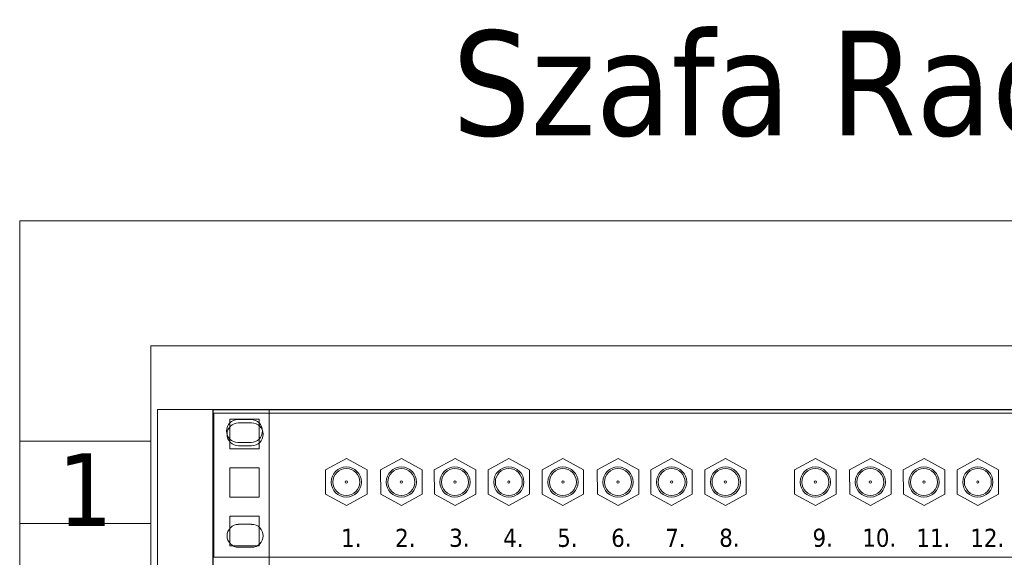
# Model space of a CAD drawing. Header units: millimetres. Extents: x 262469 to 275208, y -32539 to 9411.
# Tile 398 of 428: x 268023 to 268158, y -6541 to -6467. Entities that reach past the tile are written whole.
import ezdxf
from ezdxf.enums import TextEntityAlignment as Align

# ---------------------------------------------------------------- set-up
doc = ezdxf.new("R2010")
doc.units = ezdxf.units.MM
doc.header["$LTSCALE"] = 100
doc.layers.get('0').update_dxf_attribs({"color": 8})
doc.layers.add('$ IE_TELETECHNIKA', color=5, linetype='Continuous', lineweight=30)
doc.layers.add('MMC', color=8, linetype='Continuous', lineweight=5)
doc.styles.add('TAHOMA', font='tahoma.ttf', dxfattribs={"width": 0.85})

# ---------------------------------------------------------------- blocks, each defined once
blk = doc.blocks.new('5_9069')
at = {"color": 7, "linetype": 'Continuous', "lineweight": 0}
for p, q in [((0.898, 1.198), (1.377, 1.198)), ((1.377, 0.359), (0.898, 0.359))]:
    blk.add_line(p, q, dxfattribs=at)
for centre, start, end in [((0.898, 0.778), 90, 180), ((1.377, 0.778), 0, 90), ((0.898, 0.778), 180, 270), ((1.377, 0.778), 270, 0)]:
    blk.add_arc(centre, 0.419, start, end, dxfattribs=at)
blk = doc.blocks.new('5_9068')
blk.add_blockref('5_9069', (0, 0))
blk = doc.blocks.new('5_9071')
at = {"color": 7, "linetype": 'Continuous', "lineweight": 0}
for p, q in [((1.377, 4.91), (0.898, 4.91)), ((0.898, 4.072), (1.377, 4.072))]:
    blk.add_line(p, q, dxfattribs=at)
for centre, start, end in [((0.898, 4.491), 90, 180), ((1.377, 4.491), 0, 90), ((0.898, 4.491), 180, 270), ((1.377, 4.491), 270, 0)]:
    blk.add_arc(centre, 0.419, start, end, dxfattribs=at)
blk = doc.blocks.new('5_9070')
blk.add_blockref('5_9071', (0, 0))
blk = doc.blocks.new('5_9077')
at = {"color": 7, "linetype": 'Continuous', "lineweight": 0}
for p, q in [((0, 0), (0, 5.269)), ((0, 5.269), (57.84, 5.269)), ((57.84, 0), (0, 0))]:
    blk.add_line(p, q, dxfattribs=at)
blk = doc.blocks.new('5_9076')
blk.add_blockref('5_9077', (0, 0))
blk = doc.blocks.new('5_9079')
at = {"color": 7, "linetype": 'Continuous', "lineweight": 0}
for p, q in [((4.082, 3.19), (4.843, 3.61)), ((4.843, 3.61), (5.599, 3.193)), ((4.086, 2.299), (4.082, 3.19)), ((5.599, 3.193), (5.599, 2.299)), ((4.843, 1.883), (4.086, 2.299)), ((5.599, 2.299), (4.843, 1.883))]:
    blk.add_line(p, q, dxfattribs=at)
blk = doc.blocks.new('5_9078')
blk.add_blockref('5_9079', (0, 0))
blk = doc.blocks.new('5_9081')
at = {"color": 7, "linetype": 'Continuous', "lineweight": 0}
for p, q in [((6.097, 3.19), (6.858, 3.61)), ((6.858, 3.61), (7.614, 3.193)), ((6.101, 2.299), (6.097, 3.19)), ((7.614, 3.193), (7.614, 2.299)), ((6.858, 1.883), (6.101, 2.299)), ((7.614, 2.299), (6.858, 1.883))]:
    blk.add_line(p, q, dxfattribs=at)
blk = doc.blocks.new('5_9080')
blk.add_blockref('5_9081', (0, 0))
blk = doc.blocks.new('5_9083')
at = {"color": 7, "linetype": 'Continuous', "lineweight": 0}
for p, q in [((8.057, 3.19), (8.818, 3.61)), ((8.818, 3.61), (9.574, 3.193)), ((8.061, 2.299), (8.057, 3.19)), ((9.574, 3.193), (9.574, 2.299)), ((8.818, 1.883), (8.061, 2.299)), ((9.574, 2.299), (8.818, 1.883))]:
    blk.add_line(p, q, dxfattribs=at)
blk = doc.blocks.new('5_9082')
blk.add_blockref('5_9083', (0, 0))
blk = doc.blocks.new('5_9085')
at = {"color": 7, "linetype": 'Continuous', "lineweight": 0}
for p, q in [((10.028, 3.19), (10.789, 3.61)), ((10.789, 3.61), (11.545, 3.193)), ((10.032, 2.299), (10.028, 3.19)), ((11.545, 3.193), (11.545, 2.299)), ((10.789, 1.883), (10.032, 2.299)), ((11.545, 2.299), (10.789, 1.883))]:
    blk.add_line(p, q, dxfattribs=at)
blk = doc.blocks.new('5_9084')
blk.add_blockref('5_9085', (0, 0))
blk = doc.blocks.new('5_9087')
at = {"color": 7, "linetype": 'Continuous', "lineweight": 0}
for p, q in [((12.006, 3.19), (12.767, 3.61)), ((12.767, 3.61), (13.523, 3.193)), ((12.01, 2.299), (12.006, 3.19)), ((13.523, 3.193), (13.523, 2.299)), ((12.767, 1.883), (12.01, 2.299)), ((13.523, 2.299), (12.767, 1.883))]:
    blk.add_line(p, q, dxfattribs=at)
blk = doc.blocks.new('5_9086')
blk.add_blockref('5_9087', (0, 0))
blk = doc.blocks.new('5_9089')
at = {"color": 7, "linetype": 'Continuous', "lineweight": 0}
for p, q in [((14.021, 3.19), (14.782, 3.61)), ((14.782, 3.61), (15.538, 3.193)), ((14.025, 2.299), (14.021, 3.19)), ((15.538, 3.193), (15.538, 2.299)), ((14.782, 1.883), (14.025, 2.299)), ((15.538, 2.299), (14.782, 1.883))]:
    blk.add_line(p, q, dxfattribs=at)
blk = doc.blocks.new('5_9088')
blk.add_blockref('5_9089', (0, 0))
blk = doc.blocks.new('5_9091')
at = {"color": 7, "linetype": 'Continuous', "lineweight": 0}
for p, q in [((15.981, 3.19), (16.742, 3.61)), ((16.742, 3.61), (17.497, 3.193)), ((15.985, 2.299), (15.981, 3.19)), ((17.497, 3.193), (17.497, 2.299)), ((16.742, 1.883), (15.985, 2.299)), ((17.497, 2.299), (16.742, 1.883))]:
    blk.add_line(p, q, dxfattribs=at)
blk = doc.blocks.new('5_9090')
blk.add_blockref('5_9091', (0, 0))
blk = doc.blocks.new('5_9093')
at = {"color": 7, "linetype": 'Continuous', "lineweight": 0}
for p, q in [((17.952, 3.19), (18.713, 3.61)), ((18.713, 3.61), (19.468, 3.193)), ((17.955, 2.299), (17.952, 3.19)), ((19.468, 3.193), (19.468, 2.299)), ((18.713, 1.883), (17.955, 2.299)), ((19.468, 2.299), (18.713, 1.883))]:
    blk.add_line(p, q, dxfattribs=at)
blk = doc.blocks.new('5_9092')
blk.add_blockref('5_9093', (0, 0))
blk = doc.blocks.new('5_9095')
at = {"color": 7, "linetype": 'Continuous', "lineweight": 0}
for p, q in [((21.237, 3.19), (21.998, 3.61)), ((21.998, 3.61), (22.754, 3.193)), ((21.241, 2.299), (21.237, 3.19)), ((22.754, 3.193), (22.754, 2.299)), ((21.998, 1.883), (21.241, 2.299)), ((22.754, 2.299), (21.998, 1.883))]:
    blk.add_line(p, q, dxfattribs=at)
blk = doc.blocks.new('5_9094')
blk.add_blockref('5_9095', (0, 0))
blk = doc.blocks.new('5_9097')
at = {"color": 7, "linetype": 'Continuous', "lineweight": 0}
for p, q in [((23.252, 3.19), (24.013, 3.61)), ((24.013, 3.61), (24.769, 3.193)), ((23.256, 2.299), (23.252, 3.19)), ((24.769, 3.193), (24.769, 2.299)), ((24.013, 1.883), (23.256, 2.299)), ((24.769, 2.299), (24.013, 1.883))]:
    blk.add_line(p, q, dxfattribs=at)
blk = doc.blocks.new('5_9096')
blk.add_blockref('5_9097', (0, 0))
blk = doc.blocks.new('5_9099')
at = {"color": 7, "linetype": 'Continuous', "lineweight": 0}
for p, q in [((25.212, 3.19), (25.973, 3.61)), ((25.973, 3.61), (26.729, 3.193)), ((25.216, 2.299), (25.212, 3.19)), ((26.729, 3.193), (26.729, 2.299)), ((25.973, 1.883), (25.216, 2.299)), ((26.729, 2.299), (25.973, 1.883))]:
    blk.add_line(p, q, dxfattribs=at)
blk = doc.blocks.new('5_9098')
blk.add_blockref('5_9099', (0, 0))
blk = doc.blocks.new('5_9101')
at = {"color": 7, "linetype": 'Continuous', "lineweight": 0}
for p, q in [((27.183, 3.19), (27.944, 3.61)), ((27.944, 3.61), (28.7, 3.193)), ((27.187, 2.299), (27.183, 3.19)), ((28.7, 3.193), (28.7, 2.299)), ((27.944, 1.883), (27.187, 2.299)), ((28.7, 2.299), (27.944, 1.883))]:
    blk.add_line(p, q, dxfattribs=at)
blk = doc.blocks.new('5_9100')
blk.add_blockref('5_9101', (0, 0))
blk = doc.blocks.new('5_9067')
at = {"color": 7, "linetype": 'Continuous', "lineweight": 0}
for centre, radius in [((4.841, 2.745), 0.552), ((6.856, 2.745), 0.552), ((8.815, 2.745), 0.552), ((10.786, 2.745), 0.552), ((12.764, 2.745), 0.552), ((14.779, 2.745), 0.552), ((16.739, 2.745), 0.552), ((18.71, 2.745), 0.552), ((21.996, 2.745), 0.552), ((24.01, 2.745), 0.552), ((25.97, 2.745), 0.552), ((27.941, 2.745), 0.552), ((4.841, 2.745), 0.492), ((6.856, 2.745), 0.492), ((8.815, 2.745), 0.492), ((10.786, 2.745), 0.492), ((12.764, 2.745), 0.492), ((14.779, 2.745), 0.492), ((16.739, 2.745), 0.492), ((18.71, 2.745), 0.492), ((21.996, 2.745), 0.492), ((24.01, 2.745), 0.492), ((25.97, 2.745), 0.492), ((27.941, 2.745), 0.492), ((4.841, 2.745), 0.0425), ((6.856, 2.745), 0.0425), ((8.815, 2.745), 0.0425), ((10.786, 2.745), 0.0425), ((12.764, 2.745), 0.0425), ((14.779, 2.745), 0.0425), ((16.739, 2.745), 0.0425), ((18.71, 2.745), 0.0425), ((21.996, 2.745), 0.0425), ((24.01, 2.745), 0.0425), ((25.97, 2.745), 0.0425), ((27.941, 2.745), 0.0425)]:
    blk.add_circle(centre, radius, dxfattribs=at)
for name in ['5_9076', '5_9070', '5_9078', '5_9080', '5_9082', '5_9084', '5_9086', '5_9088', '5_9090', '5_9092', '5_9094', '5_9096', '5_9098', '5_9100', '5_9068']:
    blk.add_blockref(name, (0, 0))
at = {"color": 7, "style": 'TAHOMA'}
for s, p in [('1.', (4.651, 1.035)), ('2.', (6.627, 1.035)), ('3.', (8.603, 1.038)), ('4.', (10.579, 1.034)), ('5.', (12.555, 1.037)), ('6.', (14.531, 1.038)), ('7.', (16.507, 1.034)), ('8.', (18.482, 1.038)), ('9.', (21.895, 1.038)), ('10.', (23.713, 1.038)), ('11.', (25.689, 1.035)), ('12.', (27.665, 1.035))]:
    blk.add_text(s, height=0.6631, dxfattribs=at).set_placement(p, align=Align.TOP_LEFT)
blk = doc.blocks.new('5_8736')
at = {"layer": 'MMC', "color": 7, "linetype": 'Continuous', "lineweight": 5}
for p, q in [((910.429, -227.632), (900.476, -227.632)), ((900.476, -227.632), (900.476, -233.853)), ((910.429, -233.853), (910.429, -227.632)), ((900.476, -233.853), (910.429, -233.853))]:
    blk.add_line(p, q, dxfattribs=at)
blk = doc.blocks.new('5_27284')
blk.add_blockref('5_8736', (0, 0))
blk = doc.blocks.new('5_8892')
at = {"layer": 'MMC', "color": 7, "linetype": 'Continuous', "lineweight": 5}
for p, q in [((918.641, -233.32), (916.401, -233.32)), ((916.401, -233.32), (916.401, -235.56)), ((918.641, -235.56), (918.641, -233.32)), ((916.401, -235.56), (918.641, -235.56))]:
    blk.add_line(p, q, dxfattribs=at)
blk = doc.blocks.new('5_27362')
blk.add_blockref('5_8892', (0, 0))
blk = doc.blocks.new('5_8894')
at = {"layer": 'MMC', "color": 7, "linetype": 'Continuous', "lineweight": 5}
for p, q in [((918.641, -229.638), (916.401, -229.638)), ((916.401, -229.638), (916.401, -231.877)), ((918.641, -231.877), (918.641, -229.638)), ((916.401, -231.877), (918.641, -231.877))]:
    blk.add_line(p, q, dxfattribs=at)
blk = doc.blocks.new('5_27363')
blk.add_blockref('5_8894', (0, 0))
blk = doc.blocks.new('5_8896')
at = {"layer": 'MMC', "color": 7, "linetype": 'Continuous', "lineweight": 5}
for p, q in [((918.641, -225.955), (916.401, -225.955)), ((916.401, -225.955), (916.401, -228.194)), ((918.641, -228.194), (918.641, -225.955)), ((916.401, -228.194), (918.641, -228.194))]:
    blk.add_line(p, q, dxfattribs=at)
blk = doc.blocks.new('5_27364')
blk.add_blockref('5_8896', (0, 0))
blk = doc.blocks.new('5_8916')
at = {"layer": 'MMC', "color": 7, "linetype": 'Continuous', "lineweight": 5}
for p, q in [((918.641, -233.32), (916.401, -233.32)), ((916.401, -233.32), (916.401, -235.56)), ((918.641, -235.56), (918.641, -233.32)), ((916.401, -235.56), (918.641, -235.56))]:
    blk.add_line(p, q, dxfattribs=at)
blk = doc.blocks.new('5_27374')
blk.add_blockref('5_8916', (0, 0))
blk = doc.blocks.new('5_8918')
at = {"layer": 'MMC', "color": 7, "linetype": 'Continuous', "lineweight": 5}
for p, q in [((918.641, -229.638), (916.401, -229.638)), ((916.401, -229.638), (916.401, -231.877)), ((918.641, -231.877), (918.641, -229.638)), ((916.401, -231.877), (918.641, -231.877))]:
    blk.add_line(p, q, dxfattribs=at)
blk = doc.blocks.new('5_27375')
blk.add_blockref('5_8918', (0, 0))
blk = doc.blocks.new('5_8920')
at = {"layer": 'MMC', "color": 7, "linetype": 'Continuous', "lineweight": 5}
for p, q in [((918.641, -225.955), (916.401, -225.955)), ((916.401, -225.955), (916.401, -228.194)), ((918.641, -228.194), (918.641, -225.955)), ((916.401, -228.194), (918.641, -228.194))]:
    blk.add_line(p, q, dxfattribs=at)
blk = doc.blocks.new('5_27376')
blk.add_blockref('5_8920', (0, 0))
blk = doc.blocks.new('5_9581')
at = {"color": 7, "linetype": 'Continuous', "lineweight": 0}
for p, q in [((918.013, -225.98), (917.02, -225.98)), ((917.02, -227.718), (918.013, -227.718))]:
    blk.add_line(p, q, dxfattribs=at)
for centre, start, end in [((917.02, -226.849), 90, 180), ((918.013, -226.849), 0, 90), ((917.02, -226.849), 180, 270), ((918.013, -226.849), 270, 0)]:
    blk.add_arc(centre, 0.869, start, end, dxfattribs=at)
blk = doc.blocks.new('5_27618')
blk.add_blockref('5_9581', (0, 0))

msp = doc.modelspace()

# ---------------------------------------------------------------- linework, layer by layer
at = {"layer": '$ IE_TELETECHNIKA', "color": 7, "linetype": 'Continuous', "lineweight": 5}
for p, q in [((268293.82, -6494.91), (268022.58, -6494.91)), ((268022.58, -6494.91), (268022.59, -6871.44)), ((268040.66, -6525.27), (268040.66, -6512.14)), ((268040.66, -6512.14), (268276.07, -6512.14)), ((268041.57, -6520.91), (268041.57, -6540.98)), ((268041.57, -6520.91), (268041.57, -6852.31)), ((268041.57, -6520.91), (268056.94, -6520.91)), ((268049.25, -6843.21), (268049.2, -6520.93)), ((268049.25, -6540.98), (268049.25, -6520.91)), ((268049.25, -6540.98), (268049.25, -6520.91)), ((268056.94, -6520.91), (268056.91, -6843.21)), ((268040.66, -6854.07), (268040.66, -6525.27)), ((268049.25, -6561.05), (268049.25, -6540.98)), ((268049.25, -6561.05), (268049.25, -6540.98))]:
    msp.add_line(p, q, dxfattribs=at)
at = {"layer": '$ IE_TELETECHNIKA', "color": 7, "linetype": 'Continuous', "lineweight": 0}
for p, q in [((268267.15, -6520.91), (268049.25, -6520.91)), ((268049.25, -6620.92), (268049.25, -6520.91)), ((268267.15, -6520.92), (268049.25, -6520.92)), ((268267.06, -6520.92), (268049.26, -6520.92)), ((268267.14, -6521.38), (268049.34, -6521.38)), ((268267.23, -6521.38), (268049.34, -6521.38)), ((268267.23, -6521.38), (268049.34, -6521.38))]:
    msp.add_line(p, q, dxfattribs=at)

# ---------------------------------------------------------------- block references
at = {"layer": '$ IE_TELETECHNIKA'}
for name, p, xscale, yscale, zscale in [('5_9067', (268049.34, -6541.22), 3.765553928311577, 3.765553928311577, 3.765553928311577), ('5_27618', (266386.67, -6111.73), 1.816721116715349, 1.816721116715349, 1.816721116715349), ('5_27364', (266386.67, -6111.73), 1.816721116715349, 1.816721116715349, 1.816721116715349), ('5_27376', (266386.67, -6111.73), 1.816721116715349, 1.816721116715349, 1.816721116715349), ('5_27284', (266386.67, -6111.73), 1.816721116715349, 1.816721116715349, 1.816721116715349), ('5_27363', (266386.67, -6111.73), 1.816721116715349, 1.816721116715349, 1.816721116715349), ('5_27375', (266386.67, -6111.73), 1.816721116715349, 1.816721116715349, 1.816721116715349), ('5_27362', (266386.67, -6111.73), 1.816721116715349, 1.816721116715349, 1.816721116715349), ('5_27374', (266386.67, -6111.73), 1.816721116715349, 1.816721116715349, 1.816721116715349)]:
    msp.add_blockref(name, p, dxfattribs=dict(at, xscale=xscale, yscale=yscale, zscale=zscale))

# ---------------------------------------------------------------- texts
at = {"layer": '$ IE_TELETECHNIKA', "color": 7, "style": 'TAHOMA'}
msp.add_text('Szafa Rack 19" 16U', height=14.444, dxfattribs=at).set_placement((268250.23, -6468.7), align=Align.TOP_RIGHT)
msp.add_text('1', height=10.01, dxfattribs=at).set_placement((268031.62, -6531.92), align=Align.MIDDLE_CENTER)

doc.saveas('drawing.dxf')
